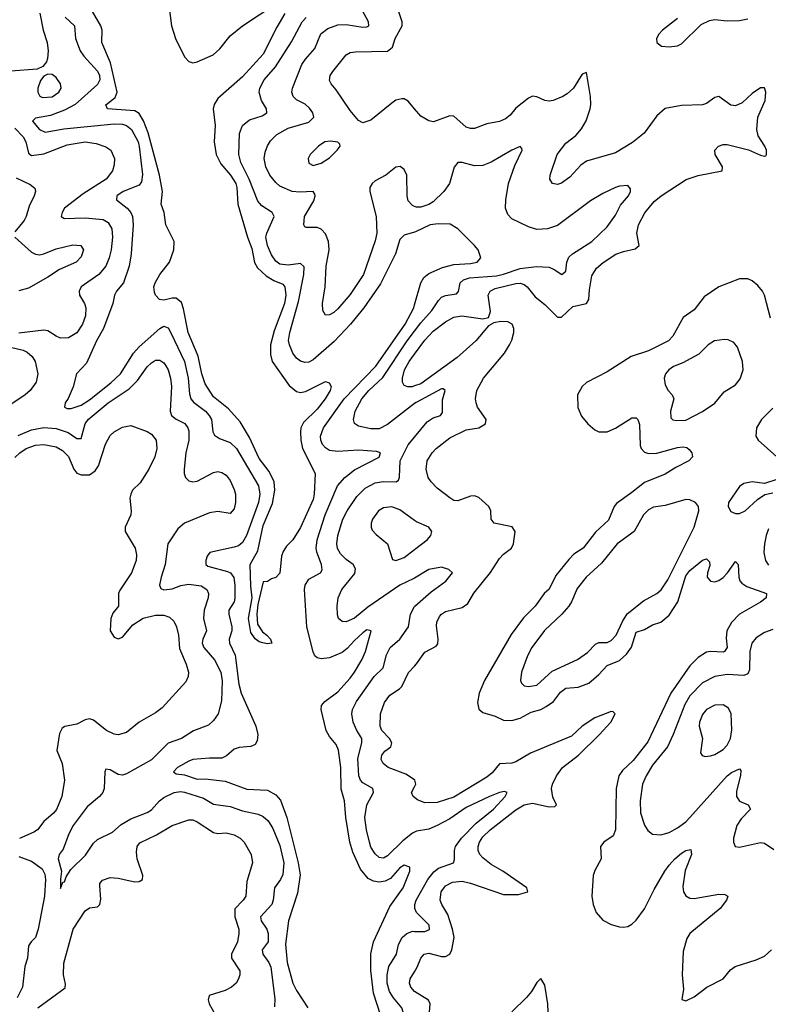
# Model space of a CAD drawing. Header units: inches. Extents: x 1603819 to 1745079, y 385938 to 533966.
# Tile 465 of 561: x 1618094 to 1621708, y 501108 to 505860. Entities that reach past the tile are written whole.
import ezdxf

# ---------------------------------------------------------------- set-up
doc = ezdxf.new("R2010")
doc.units = ezdxf.units.IN
doc.header["$MEASUREMENT"] = 0
doc.layers.add('B6510', color=7, linetype='Continuous')
doc.layers.add('B6520', color=7, linetype='Continuous')

msp = doc.modelspace()

# ---------------------------------------------------------------- linework, layer by layer
at = {"layer": 'B6510', "color": 5}
for points, elevation in [([(1619373.8, 505890), (1619335.5, 505824.5), (1619270, 505694.2), (1619170, 505583.9), (1619050, 505480.3), (1619032.2, 505450), (1619028.5, 505430), (1619037.6, 505350), (1619033.3, 505270), (1619042.7, 505210), (1619064.3, 505164.3), (1619112, 505110), (1619136.7, 505070), (1619141.9, 505050), (1619146.7, 504970), (1619193.3, 504810), (1619215.2, 504755.2), (1619227.7, 504687.7), (1619242.3, 504662.3), (1619283.7, 504623.7), (1619321.1, 504601.1), (1619363.8, 504583.8), (1619374.6, 504570), (1619378.1, 504530), (1619372.1, 504490), (1619322.1, 504357.9), (1619304.2, 504290), (1619304.8, 504244.8), (1619313.4, 504210), (1619394.4, 504094.4), (1619430, 504064.7), (1619450, 504061.1), (1619474.4, 504065.6), (1619570, 504114), (1619587.5, 504107.5), (1619597.3, 504090), (1619592.8, 504070), (1619568.9, 504030), (1619530, 503980.9), (1619464, 503916), (1619451.9, 503890), (1619448.8, 503871.2), (1619450.6, 503830), (1619459.8, 503790), (1619521.1, 503670), (1619515.8, 503570), (1619510, 503543.7), (1619450, 503409.5), (1619412.7, 503350), (1619381.4, 503318.6), (1619366.4, 503293.6), (1619358, 503270), (1619350, 503188), (1619330, 503168), (1619310, 503162), (1619290, 503148.7), (1619270, 503146), (1619242.9, 503037.1), (1619238.3, 502990), (1619242.3, 502942.3), (1619265.8, 502905.8), (1619287.7, 502890), (1619304, 502870), (1619311.3, 502850), (1619290, 502847.6), (1619267.3, 502852.7), (1619250, 502857.6), (1619230, 502872.3), (1619210, 502902.7), (1619199.3, 502970), (1619216.9, 503070), (1619210, 503126), (1619207.3, 503230), (1619244.3, 503295.7), (1619270, 503418.9), (1619314.4, 503525.6), (1619326, 503590), (1619321.9, 503630), (1619298.8, 503678.8), (1619250, 503741.5), (1619202.9, 503842.9), (1619159, 503919), (1619101.6, 503981.6), (1619030, 504039), (1618990, 504101.7), (1618973.4, 504150), (1618955.3, 504235.3), (1618906.7, 504350), (1618884.2, 504464.2), (1618874.2, 504494.2), (1618850, 504515.6), (1618830, 504516.4), (1618790, 504506.5), (1618768.7, 504508.7), (1618749.2, 504530), (1618744.1, 504544.1), (1618742, 504570), (1618747.6, 504590), (1618771.1, 504630), (1618817.1, 504690), (1618838.4, 504750), (1618838.9, 504790), (1618799.7, 504870), (1618790.9, 504930), (1618777.2, 504970), (1618783.6, 505030), (1618768.6, 505110), (1618713.9, 505313.9), (1618692.1, 505372.1), (1618670, 505406.5), (1618650, 505420.7), (1618518.4, 505430), (1618509.8, 505449.8), (1618554.8, 505485.2), (1618564.2, 505510), (1618531.6, 505651.6), (1618490.8, 505750), (1618491.3, 505808.7), (1618486.2, 505830), (1618405.5, 505970)], 320), ([(1618814.3, 505930), (1618827, 505830), (1618846.3, 505770), (1618890, 505681.5), (1618910, 505657.6), (1618930, 505652), (1618950, 505656.2), (1619027.9, 505690), (1619060.6, 505719.4), (1619110, 505781.6), (1619169.8, 505830), (1619330, 505936)], 320), ([(1620000, 504959), (1619990, 504962.7), (1619970, 504986), (1619964.2, 505010), (1619962.3, 505110), (1619950, 505137.1), (1619931.5, 505151.5), (1619910, 505148.4), (1619861.6, 505110), (1619810, 505081.7), (1619796.3, 505070), (1619784.7, 505050), (1619783.9, 505030), (1619814.4, 504910), (1619817.6, 504830), (1619810, 504793), (1619753.7, 504630), (1619690, 504533.2), (1619630, 504465.2), (1619610, 504446.5), (1619590, 504435.3), (1619570, 504433.4), (1619556.7, 504456.7), (1619556.1, 504490), (1619569.4, 504570.6), (1619573.9, 504670), (1619588, 504750), (1619584, 504790), (1619570, 504826.7), (1619550, 504848.9), (1619530, 504856.9), (1619477.5, 504857.5), (1619470, 504860.7), (1619464.9, 504870), (1619468.5, 504910), (1619513.8, 504986.2), (1619520.5, 505010), (1619518.5, 505018.5), (1619510, 505031.3), (1619447, 505027), (1619410.1, 505030.1), (1619350, 505057.1), (1619330, 505073.8), (1619301.9, 505110), (1619283, 505150), (1619274.6, 505190), (1619278.9, 505221.1), (1619289.6, 505250.4), (1619304.6, 505275.4), (1619334.9, 505305.1), (1619390, 505336.7), (1619490, 505365.9), (1619513.7, 505390), (1619509.4, 505410), (1619493.5, 505433.5), (1619471.9, 505451.9), (1619430, 505472.7), (1619413.8, 505490), (1619408.1, 505510), (1619411.1, 505530), (1619456.8, 505643.2), (1619473.5, 505670), (1619518.9, 505721.1), (1619548.2, 505791.8), (1619582.1, 505817.9), (1619630, 505834.8), (1619670, 505836.4), (1619750, 505824), (1619770, 505824.8), (1619778.9, 505830), (1619778.6, 505850), (1619713.4, 505970)], 360), ([(1618191.5, 505891.5), (1618207.6, 505810), (1618226.5, 505750), (1618230.9, 505709.1), (1618228.1, 505671.9), (1618223.3, 505656.7), (1618206.1, 505633.9), (1618178.4, 505621.6), (1618051.3, 505611.3)], 360), ([(1620000, 505430.1), (1619970, 505466), (1619950, 505477.6), (1619938.4, 505478.4), (1619910, 505471.1), (1619890, 505457.8), (1619790, 505375.3), (1619750, 505362), (1619730, 505373), (1619690, 505422.3), (1619622.1, 505522.1), (1619597.4, 505550), (1619590, 505567.3), (1619592.9, 505590), (1619605.3, 505610), (1619670, 505691), (1619690, 505700.9), (1619714.7, 505705.3), (1619870, 505708.5), (1619893.1, 505726.9), (1619906.8, 505770), (1619940.5, 505830), (1619940.5, 505850), (1619922.7, 505902.7)], 380), ([(1618312.7, 505872.7), (1618357.7, 505830), (1618363.1, 505770), (1618386.1, 505710), (1618403.8, 505683.8), (1618470, 505611.5), (1618479.4, 505590), (1618480.1, 505570), (1618470, 505547.1), (1618361.8, 505450), (1618310, 505422.6), (1618242.4, 505397.6), (1618170, 505384), (1618155.1, 505370), (1618190, 505329.8), (1618217.2, 505317.2), (1618307.3, 505332.7), (1618550, 505357), (1618590, 505355), (1618610, 505348.6), (1618632.8, 505330), (1618665, 505270), (1618671.3, 505248.7), (1618687.2, 505112.8), (1618681.8, 505078.2), (1618670, 505060.7), (1618593.7, 505030), (1618562.7, 505010), (1618561, 504990), (1618612.9, 504950), (1618629.9, 504930), (1618638.6, 504910), (1618641.6, 504870), (1618631.9, 504730), (1618621.6, 504670), (1618595, 504590), (1618561.5, 504550), (1618551.2, 504530), (1618543.7, 504490), (1618498.4, 504370), (1618464.7, 504310), (1618417.1, 504202.9), (1618368.6, 504150), (1618352.2, 504087.8), (1618328.2, 504031.8), (1618314, 504010), (1618309.3, 503990), (1618323.3, 503983.3), (1618342.9, 503982.9), (1618390, 503998.8), (1618430, 504024.8), (1618533.3, 504106.7), (1618579.7, 504150), (1618642.6, 504250), (1618670, 504281.2), (1618770, 504369.8), (1618790, 504380.3), (1618797.6, 504377.6), (1618810, 504372), (1618825.8, 504345.8), (1618889.1, 504210), (1618907.9, 504130), (1618913.6, 504053.6), (1618919.6, 504030), (1618933.3, 504013.3), (1618991.1, 503970), (1619008.1, 503950), (1619019.6, 503930), (1619027.1, 503870), (1619034.1, 503854.1), (1619058.4, 503838.4), (1619110, 503819.9), (1619140.5, 503790), (1619247.1, 503610), (1619253.5, 503570), (1619247.3, 503530), (1619189, 503371), (1619170, 503336.3), (1619150, 503321), (1619130, 503313.4), (1619011.8, 503288.2), (1618998.3, 503270), (1618992.1, 503250), (1618993, 503230), (1619002.7, 503222.7), (1619097.2, 503197.2), (1619111.6, 503190), (1619126.9, 503166.9), (1619132.6, 503130), (1619132.6, 503067.4), (1619129.2, 503050), (1619103.7, 503010), (1619104, 502990), (1619118.7, 502930), (1619117.3, 502910), (1619104.4, 502870), (1619106.5, 502850), (1619133.5, 502793.5), (1619152.2, 502652.2), (1619163.1, 502610), (1619233.8, 502450), (1619243.2, 502410), (1619240.9, 502379.1), (1619230, 502361.2), (1619210, 502351.8), (1619153, 502347), (1619130, 502338.9), (1619092.4, 502307.6), (1619070, 502295), (1619010, 502295.5), (1618930, 502289.1), (1618910, 502281.8), (1618855.1, 502250), (1618836.9, 502230), (1618850, 502220.4), (1618890, 502215.1), (1618950, 502195), (1618990, 502196.5), (1619085.4, 502185.4), (1619190, 502146.8), (1619290, 502140.7), (1619330, 502119.5), (1619352.6, 502092.6), (1619384.2, 502010), (1619438.7, 501790), (1619447.2, 501732.8), (1619435.1, 501644.9), (1619391.7, 501510), (1619377.8, 501397.8), (1619384.9, 501310), (1619412.2, 501210), (1619430, 501173.6), (1619484.5, 501090)], 340), ([(1620000, 504834.3), (1619950, 504819.7), (1619930, 504798.4), (1619908.3, 504730), (1619835.6, 504584.4), (1619754.7, 504470), (1619691.2, 504390), (1619612.5, 504307.5), (1619510, 504218.5), (1619490, 504207.5), (1619470, 504204.6), (1619450, 504211.1), (1619430, 504227.1), (1619412, 504250), (1619395.9, 504290), (1619392.2, 504312.2), (1619398.3, 504350), (1619439.7, 504500.2), (1619465.9, 504630), (1619466.8, 504666.8), (1619450, 504683.5), (1619390, 504675.3), (1619350, 504680.1), (1619330, 504695), (1619310, 504725.8), (1619290.1, 504770), (1619282.5, 504810), (1619286.4, 504830), (1619322.2, 504910), (1619312, 504930), (1619262.2, 504962.2), (1619243.4, 504983.4), (1619201.2, 505090), (1619161, 505170), (1619151.4, 505210), (1619154.8, 505310), (1619169.3, 505350), (1619203.3, 505376.7), (1619263.8, 505396.2), (1619287.8, 505410), (1619285, 505430), (1619260.8, 505470), (1619250.8, 505510), (1619254, 505530), (1619274.5, 505570), (1619328.2, 505631.8), (1619406.9, 505753.1), (1619458.3, 505850), (1619476.6, 505870)], 340), ([(1618070, 505336.4), (1618110, 505294.7), (1618122.9, 505270), (1618135.9, 505215.9), (1618150, 505204.3), (1618210, 505213.1), (1618323.4, 505256.6), (1618410, 505270.3), (1618462.4, 505262.4), (1618510, 505247), (1618533.5, 505230), (1618551.2, 505190), (1618550, 505158.8), (1618541.2, 505130), (1618510.6, 505090), (1618399.9, 505020.1), (1618309.9, 504950.1), (1618298, 504930), (1618294.7, 504910), (1618310, 504899.8), (1618410, 504903.1), (1618496.2, 504896.2), (1618521.5, 504881.5), (1618538.7, 504850), (1618542, 504810), (1618534.9, 504750), (1618525.5, 504710), (1618509.4, 504670.6), (1618475.9, 504630), (1618390.6, 504570), (1618380.8, 504550), (1618382.7, 504530), (1618406.8, 504490), (1618413.2, 504470), (1618411.3, 504430), (1618397.3, 504390), (1618370, 504349.1), (1618330, 504324.7), (1618290, 504323.6), (1618270, 504331.7), (1618230, 504358.9), (1618210, 504362), (1618090, 504347.3)], 360), ([(1618076.6, 505096.6), (1618144.4, 505064.4), (1618167.6, 505047.6), (1618169.6, 505030), (1618164, 505010), (1618139.6, 504960.4), (1618125, 504910), (1618115.5, 504890), (1618070, 504836.5)], 380), ([(1618070.7, 504810), (1618150, 504737.7), (1618170, 504728.3), (1618190, 504725.7), (1618210, 504729.7), (1618270, 504754.5), (1618350, 504773.8), (1618389.7, 504769.7), (1618402, 504750), (1618390, 504714.9), (1618365.6, 504690), (1618285.6, 504654.4), (1618230, 504617), (1618135.8, 504564.2), (1618090, 504551.1)], 380), ([(1619870, 500953.1), (1619801.8, 501161.8), (1619788.7, 501271.3), (1619789, 501351), (1619802.8, 501410), (1619880.5, 501579.5), (1619945.4, 501670), (1619977, 501750), (1619977.1, 501770), (1619950, 501779), (1619930, 501767), (1619884.3, 501715.7), (1619858.4, 501701.6), (1619830, 501697.1), (1619801.7, 501701.7), (1619775.6, 501715.6), (1619739.5, 501759.5), (1619701.7, 501841.7), (1619687.5, 501890), (1619668.1, 502010), (1619661.7, 502090), (1619646.7, 502146.7), (1619645.1, 502250), (1619633.7, 502333.7), (1619621.6, 502361.6), (1619590, 502400.2), (1619574.2, 502430), (1619548.6, 502530), (1619551.6, 502550), (1619566.3, 502570), (1619630, 502616.2), (1619690, 502682.3), (1619710, 502711.4), (1619746, 502770), (1619763.9, 502810), (1619790.2, 502910.2), (1619770, 502914.5), (1619750, 502900.2), (1619710, 502864.1), (1619675.7, 502824.3), (1619650, 502805.1), (1619590, 502779.3), (1619550, 502775.1), (1619530, 502779.7), (1619518.2, 502790), (1619510, 502808.2), (1619480.1, 502930), (1619469.1, 503110), (1619472.7, 503130), (1619490, 503159.8), (1619546.7, 503190), (1619554.8, 503205.2), (1619551.3, 503230), (1619527.7, 503290), (1619525.1, 503310), (1619529.6, 503349.6), (1619568.6, 503470), (1619628.5, 503610), (1619663.1, 503650), (1619710, 503686.6), (1619830, 503748.7), (1619836.4, 503770), (1619815.9, 503775.9), (1619730, 503782.3), (1619630, 503776.4), (1619590, 503781), (1619570, 503792.8), (1619555.9, 503810), (1619547.3, 503830), (1619545.8, 503850), (1619560.6, 503890), (1619661.1, 504030), (1619812.6, 504187.4), (1619955, 504390), (1619996.4, 504470), (1620000, 504483)], 340), ([(1620000, 504006.8), (1619870, 503906.8), (1619830, 503885.9), (1619790, 503885.4), (1619730, 503898.2), (1619711, 503911), (1619705.4, 503930), (1619713.8, 503970), (1619746.4, 504030), (1619780.1, 504070), (1619847.6, 504132.4), (1619965.4, 504310), (1620000, 504356.6)], 360), ([(1618050, 504278.9), (1618110, 504265), (1618130, 504255.3), (1618153.7, 504233.7), (1618168.2, 504210), (1618181.6, 504150), (1618173.8, 504110), (1618144.5, 504070), (1618120.4, 504050), (1618002.6, 503970)], 360), ([(1620000, 504092.6), (1619988.7, 504088.7), (1619967.9, 504087.9), (1619950, 504094), (1619941.6, 504110), (1619941.5, 504130), (1619952.4, 504170), (1619974, 504210), (1620000, 504245.4)], 380), ([(1618086.7, 503853.3), (1618150, 503879.8), (1618210, 503891.2), (1618270, 503887.1), (1618328.3, 503868.3), (1618370, 503838.7), (1618390, 503838.3), (1618410, 503909.8), (1618425.1, 503930), (1618521.2, 504010), (1618622.2, 504077.8), (1618661.8, 504118.2), (1618710, 504184.1), (1618730, 504204.1), (1618750, 504216.2), (1618770, 504217.4), (1618790, 504204.2), (1618799.5, 504190), (1618810.5, 504170), (1618821.5, 504130), (1618827.1, 504090), (1618819.8, 503970), (1618827.1, 503950), (1618850, 503931.6), (1618890.9, 503910.9), (1618906.2, 503890), (1618910, 503876), (1618909.9, 503830), (1618896.5, 503770), (1618888, 503690), (1618887.8, 503670), (1618893.7, 503650), (1618910, 503633.7), (1618930, 503628.7), (1618950, 503632.9), (1619030, 503674.6), (1619050, 503678.8), (1619070, 503675.1), (1619090, 503661), (1619110, 503635.4), (1619130, 503591.8), (1619135, 503570), (1619136.1, 503530), (1619130, 503498.8), (1619110, 503477.1), (1619050, 503485.7), (1619010, 503480.2), (1618890, 503430.3), (1618857.3, 503402.7), (1618809.8, 503330), (1618796.3, 503230), (1618776.5, 503170), (1618768.7, 503130), (1618774.7, 503114.8), (1618790, 503108), (1618830, 503113.5), (1618871.3, 503128.7), (1618910, 503134.8), (1618970, 503128.1), (1618998.1, 503110), (1619005.7, 503090), (1619004.1, 503070), (1618985.1, 503010), (1618980.9, 502970), (1618995.9, 502910), (1618978.3, 502870), (1618974.5, 502850), (1618983.2, 502830), (1619034.4, 502770), (1619065.2, 502710), (1619070.8, 502669.2), (1619067.8, 502572.2), (1619051.7, 502510), (1619030, 502477), (1619005.6, 502454.4), (1618932.2, 502427.8), (1618875.6, 502390), (1618810, 502367.8), (1618730, 502287.7), (1618610, 502220.6), (1618590, 502214), (1618570, 502216.9), (1618530, 502238.7), (1618510, 502242.8), (1618504.7, 502230), (1618501.9, 502150), (1618495.8, 502130), (1618479.6, 502110), (1618419, 502061), (1618351.3, 501970), (1618330.6, 501930), (1618304.3, 501855.7), (1618284.7, 501830), (1618279.4, 501810), (1618296.1, 501750), (1618290, 501712), (1618290, 501666), (1618302.8, 501697.2), (1618310, 501699), (1618317.8, 501722.2), (1618341.4, 501758.6), (1618412.1, 501827.9), (1618450, 501884.7), (1618470, 501903.6), (1618541.7, 501938.3), (1618584.4, 501975.6), (1618630, 502003.2), (1618710, 502033.3), (1618730, 502046.8), (1618768.6, 502090), (1618790, 502106.6), (1618839.5, 502130), (1618870, 502134.1), (1618890, 502131.1), (1618982, 502102), (1619030, 502073.3), (1619110, 502062.5), (1619170, 502040.8), (1619245.9, 502025.9), (1619270, 502014.5), (1619293.4, 501993.4), (1619316.5, 501956.5), (1619350, 501874.8), (1619369.9, 501790), (1619365, 501735), (1619352.7, 501710), (1619323.4, 501670), (1619317.8, 501610), (1619311, 501590), (1619255.7, 501530), (1619260.2, 501510), (1619286.8, 501470), (1619294.2, 501450), (1619292.7, 501410), (1619264.4, 501370), (1619267.4, 501350), (1619297.4, 501310), (1619306.9, 501286.9), (1619325.7, 501134.3), (1619323.8, 501096.2)], 360), ([(1618070, 503746.8), (1618094.4, 503770), (1618124.7, 503790), (1618170, 503806), (1618210, 503810.4), (1618270, 503797.9), (1618300.7, 503780.7), (1618330, 503751.6), (1618354.6, 503690), (1618370, 503671.7), (1618390, 503662.7), (1618430, 503662.6), (1618458.2, 503681.8), (1618473.9, 503706.1), (1618508.2, 503811.8), (1618530, 503852.8), (1618550, 503870.9), (1618590, 503893.7), (1618630, 503901), (1618710, 503872.5), (1618730, 503859.8), (1618752.7, 503830), (1618755.3, 503790), (1618746.6, 503750), (1618717.6, 503690), (1618674.7, 503625.3), (1618638.9, 503590), (1618629.7, 503570), (1618626.2, 503550), (1618632, 503490), (1618629.7, 503470), (1618602.6, 503410), (1618602.6, 503390), (1618650.7, 503310), (1618657.8, 503277.8), (1618656.2, 503250), (1618633.3, 503190), (1618576.3, 503103.7), (1618571.5, 503090), (1618570.7, 503030), (1618544.2, 502995.8), (1618533.5, 502970), (1618530.8, 502910), (1618550, 502879.1), (1618570, 502872.3), (1618590, 502879.2), (1618640.7, 502939.3), (1618690, 502970.9), (1618750, 502986.4), (1618790, 502985.4), (1618816.5, 502976.5), (1618837.7, 502957.7), (1618851.4, 502930), (1618861.3, 502890), (1618864.7, 502824.7), (1618897.3, 502750), (1618908.8, 502710), (1618907.6, 502690), (1618895.4, 502664.6), (1618781.9, 502538.1), (1618750, 502514.2), (1618671.1, 502468.9), (1618610, 502420.2), (1618570, 502408), (1618550, 502411.4), (1618512.2, 502430), (1618450, 502478.3), (1618430, 502485.2), (1618410, 502480.8), (1618370, 502459), (1618311.7, 502448.3), (1618299.3, 502440.7), (1618285.7, 502414.3), (1618272.9, 502332.9), (1618299, 502270), (1618309.8, 502190), (1618296.5, 502110), (1618271.8, 502048.2), (1618257.2, 502030), (1618210.9, 501990), (1618179.1, 501950), (1618162.2, 501937.8), (1618092.8, 501907.2)], 380), ([(1620000, 503164.3), (1619997.3, 503162.7), (1619929.9, 503130.1), (1619775.3, 503024.7), (1619710, 502971.5), (1619670, 502953.8), (1619650, 502955.2), (1619633.1, 502970), (1619627.8, 502987.8), (1619626.5, 503030), (1619632, 503070), (1619649.2, 503110), (1619712.6, 503187.4), (1619715.9, 503210), (1619703.2, 503230), (1619670, 503254), (1619642, 503282), (1619628.4, 503308.4), (1619625.2, 503330), (1619630.1, 503370), (1619654.4, 503450), (1619674.6, 503490), (1619720.9, 503559.1), (1619761.8, 503598.2), (1619810, 503624.2), (1619848.7, 503631.3), (1619910.9, 503629.1), (1619922.7, 503637.3), (1619927.7, 503652.3), (1619931, 503730), (1619970, 503807.7), (1620000, 503844.3)], 360), ([(1620000, 503443.1), (1619930, 503494.5), (1619890, 503509.1), (1619850, 503504.6), (1619826.7, 503490), (1619797.2, 503450), (1619790.2, 503430), (1619790.3, 503410), (1619796, 503396), (1619814.5, 503374.5), (1619869, 503330), (1619894.4, 503254.4), (1619910.4, 503250.4), (1619950, 503264.7), (1620000, 503302.9)], 380), ([(1620000, 501938.7), (1619990, 501934.1), (1619943.2, 501896.8), (1619870, 501825), (1619850, 501813.1), (1619830, 501816.3), (1619810, 501833.2), (1619790, 501866.5), (1619782.2, 501890), (1619768.2, 501950), (1619760.8, 502010), (1619769.1, 502070), (1619802.1, 502130), (1619800.8, 502140.8), (1619798.6, 502150), (1619750, 502177.4), (1619738.7, 502190), (1619730.7, 502210), (1619726.3, 502293.7), (1619746.1, 502370), (1619745.5, 502390), (1619721.3, 502430), (1619704, 502470), (1619697.1, 502510), (1619700.2, 502530), (1619719.4, 502570), (1619805.1, 502690), (1619848.3, 502731.7), (1619864.8, 502795.2), (1619882, 502830), (1619929.6, 502870.4), (1619971, 502930), (1619980.1, 502990), (1620000, 503027.6)], 360), ([(1620000, 502191), (1619958.2, 502218.2), (1619872.2, 502250), (1619848.1, 502270), (1619839.3, 502290), (1619841.8, 502310), (1619856.9, 502330), (1619885.4, 502350), (1619891, 502370), (1619880.1, 502390), (1619842.6, 502430), (1619835, 502450), (1619835.6, 502510), (1619855.1, 502564.9), (1619881, 502599), (1619928.4, 502630), (1619938.4, 502641.6), (1619971, 502709), (1620000, 502740.1)], 380), ([(1620000, 502105.9), (1619994.4, 502110), (1619985.5, 502130), (1620000, 502157.6)], 380), ([(1618180.7, 501090), (1618313.5, 501186.5), (1618315.4, 501204.6), (1618304.6, 501250), (1618306.6, 501306.6), (1618352.5, 501470), (1618410, 501558.5), (1618430, 501573.3), (1618470, 501578.9), (1618481.1, 501590), (1618485.2, 501614.8), (1618479.9, 501680.1), (1618481.1, 501690), (1618492.9, 501707.1), (1618530, 501719.1), (1618570, 501716.1), (1618650, 501698.9), (1618670, 501700.9), (1618686.4, 501710), (1618688.1, 501730), (1618661.7, 501810), (1618657.4, 501842.6), (1618661, 501870), (1618673.1, 501886.9), (1618754.4, 501925.6), (1618830, 501970.6), (1618910, 501998.3), (1618930, 501997.7), (1618950, 501989.2), (1619030, 501937.1), (1619050, 501932.7), (1619090, 501935.3), (1619130, 501925), (1619157.8, 501910), (1619178, 501890), (1619210.8, 501830), (1619217.8, 501790), (1619190, 501700.7), (1619185.5, 501630), (1619173.4, 501610), (1619132.3, 501567.7), (1619132.8, 501530), (1619151.1, 501470), (1619152.4, 501450), (1619145, 501410), (1619116.8, 501350), (1619117, 501330), (1619156.8, 501270), (1619156.8, 501250), (1619151, 501230), (1619138.3, 501210), (1619116.9, 501190), (1619085.3, 501174.7), (1619008.4, 501150), (1619003.2, 501130), (1619009.1, 501110), (1619037.9, 501057.9)], 380), ([(1618090, 501820.7), (1618150, 501798.5), (1618201.9, 501761.9), (1618215.2, 501735.2), (1618217.8, 501710), (1618213.8, 501630), (1618182.3, 501470), (1618170, 501430.2), (1618148.5, 501410), (1618135.8, 501390), (1618131.6, 501330), (1618119.3, 501290), (1618106.6, 501190), (1618081.7, 501138.3)], 380), ([(1620000, 500882.8), (1619970, 500909.4), (1619950, 500942.7), (1619938.2, 501010), (1619944.7, 501070), (1619939, 501090), (1619898.6, 501138.6), (1619879.1, 501170), (1619868.4, 501210), (1619868, 501250), (1619875.7, 501290), (1619913.5, 501350), (1619923.3, 501396.7), (1619940.2, 501430), (1619962.7, 501450), (1619990, 501459.9), (1620000, 501459.8)], 360), ([(1620000, 501170.2), (1619982.2, 501190), (1619975.8, 501210), (1619978.5, 501230), (1620000, 501264.6)], 380)]:
    msp.add_lwpolyline(points, dxfattribs=dict(at, elevation=elevation))
for points, elevation in [([(1618230, 505597.6), (1618210, 505587), (1618193.9, 505566.1), (1618180.9, 505530), (1618180.9, 505510), (1618190.2, 505490.2), (1618204.4, 505484.4), (1618250, 505487.5), (1618283.4, 505510), (1618293.8, 505530), (1618290.5, 505550), (1618270, 505581.7), (1618250, 505595.8)], 360), ([(1619593.7, 505273.7), (1619567.7, 505270), (1619535.8, 505250), (1619495.8, 505210), (1619486, 505190), (1619490, 505168.2), (1619510, 505156.4), (1619550, 505168), (1619590, 505192.7), (1619626.6, 505230), (1619641.2, 505250), (1619639.3, 505259.3), (1619629.3, 505269.3)], 380)]:
    msp.add_lwpolyline(points, close=True, dxfattribs=dict(at, elevation=elevation))
at = {"layer": 'B6520', "color": 5}
for points, elevation in [([(1621270, 505866.3), (1621198, 505810), (1621179.3, 505790), (1621168.5, 505770), (1621170.7, 505750), (1621192.3, 505732.3), (1621230, 505729.1), (1621270, 505733.6), (1621290, 505742.8), (1621383.6, 505836.4), (1621423.8, 505856.2), (1621450, 505860.2), (1621510, 505854.7), (1621570, 505856.8), (1621610, 505864.2)], 420), ([(1620000, 504245.4), (1620050, 504313.4), (1620090, 504356.6), (1620150, 504402.1), (1620190, 504423.8), (1620228.7, 504431.4), (1620330, 504416.9), (1620356.7, 504423.3), (1620367.8, 504452.2), (1620355.5, 504530), (1620365.3, 504550), (1620390, 504562.1), (1620490, 504586.8), (1620510, 504588.2), (1620530, 504582.4), (1620544.7, 504570), (1620582, 504522), (1620630, 504486), (1620690, 504424.6), (1620710, 504424.1), (1620765.1, 504474.9), (1620830.5, 504489.5), (1620841.2, 504510), (1620844.3, 504555.7), (1620856.9, 504623.1), (1620879.1, 504660.9), (1620911.6, 504688.4), (1620972.3, 504727.7), (1621010, 504741.9), (1621066.2, 504753.8), (1621084.3, 504770), (1621073.6, 504830), (1621081.7, 504870), (1621111.7, 504928.3), (1621157.2, 504982.8), (1621190.5, 505009.5), (1621311.6, 505088.4), (1621370, 505107.5), (1621484.9, 505130), (1621487.2, 505150), (1621451.8, 505210), (1621450.4, 505230), (1621468.7, 505250), (1621490, 505257.8), (1621510, 505257), (1621612.1, 505232.1), (1621670, 505206), (1621690, 505200.5), (1621696.5, 505203.5), (1621700.4, 505210), (1621699.1, 505230), (1621691.8, 505250), (1621660.1, 505300.1), (1621653.2, 505330), (1621658.2, 505390), (1621693.4, 505470), (1621696.4, 505510), (1621690.4, 505530.4), (1621670, 505530.3), (1621630, 505503.1), (1621582.1, 505457.9), (1621550, 505444.4), (1621527.7, 505447.7), (1621470, 505488.9), (1621450, 505484), (1621410, 505456.2), (1621390, 505449.3), (1621290, 505446.1), (1621210, 505430.9), (1621170, 505395.2), (1621108.2, 505311.8), (1621053.4, 505266.6), (1620970, 505217.7), (1620830, 505177.2), (1620802.7, 505157.3), (1620750, 505099.5), (1620710, 505070.4), (1620690, 505064.9), (1620666.8, 505070), (1620653.4, 505090), (1620654.9, 505110), (1620689.2, 505210), (1620730, 505264.8), (1620778.7, 505301.3), (1620807.1, 505332.9), (1620828.3, 505371.7), (1620848.1, 505430), (1620851.6, 505450), (1620849.3, 505489.3), (1620830, 505604.7), (1620810, 505597.1), (1620768.1, 505530), (1620737.4, 505502.6), (1620715.8, 505490), (1620670, 505470.2), (1620650, 505466.7), (1620629.4, 505469.4), (1620590, 505487.4), (1620570, 505491.5), (1620550, 505481.7), (1620490, 505432.6), (1620461.4, 505398.6), (1620439.1, 505380.9), (1620410, 505369.2), (1620350, 505357.6), (1620290, 505334.9), (1620270, 505334.7), (1620250, 505341.3), (1620190, 505394), (1620170, 505395.8), (1620092.2, 505367.8), (1620070, 505371.4), (1620030, 505394.3), (1620000, 505430.1)], 380), ([(1620000, 504356.6), (1620030, 504397.1), (1620083.2, 504456.8), (1620115.3, 504504.7), (1620130, 504520.3), (1620150, 504529.2), (1620203.4, 504536.6), (1620212.5, 504547.5), (1620220.9, 504590), (1620235.9, 504604.1), (1620265.2, 504614.8), (1620396.3, 504623.7), (1620430, 504631.2), (1620510, 504659.7), (1620588.9, 504668.9), (1620650, 504665.8), (1620674.8, 504654.8), (1620710.7, 504630), (1620730, 504646.6), (1620735, 504690), (1620745.6, 504714.4), (1620762.2, 504730), (1620856.6, 504790), (1620930, 504860.5), (1620970, 504916.3), (1620995.1, 504964.9), (1621033.4, 505010), (1621043.2, 505030), (1621043.8, 505043.8), (1621030, 505060.5), (1620990, 505057), (1620970, 505050.2), (1620910, 505021.2), (1620850, 504985.2), (1620690, 504866.2), (1620642.7, 504850), (1620590, 504847.6), (1620550, 504860.6), (1620470, 504898.3), (1620450, 504920.4), (1620440.2, 504950), (1620441.5, 504990), (1620453.2, 505070), (1620484.1, 505155.9), (1620519.5, 505230), (1620518.7, 505238.7), (1620510, 505247.3), (1620470, 505230.2), (1620370, 505172.8), (1620330, 505156.3), (1620290, 505154.3), (1620230, 505171.1), (1620210, 505170.2), (1620192, 505148), (1620168.9, 505070), (1620142.2, 505030), (1620090, 504980.2), (1620070, 504967.4), (1620030, 504955.2), (1620010, 504955.2), (1620000, 504959)], 360), ([(1620000, 504483), (1620030, 504589.7), (1620044.8, 504615.2), (1620070, 504634.7), (1620135.5, 504664.5), (1620190, 504678.8), (1620270, 504683.6), (1620302.8, 504690), (1620320.7, 504710), (1620306.8, 504750), (1620290, 504770.8), (1620210, 504850.7), (1620172.7, 504872.7), (1620115.1, 504875.1), (1620075.1, 504870), (1620004.4, 504835.6), (1620000, 504834.3)], 340), ([(1621718.9, 504418.9), (1621690.5, 504530), (1621680.6, 504550), (1621657.7, 504577.7), (1621630, 504600.3), (1621610, 504608.9), (1621570, 504609.8), (1621470, 504571.3), (1621398.3, 504521.7), (1621350, 504459.8), (1621297.3, 504422.7), (1621247.9, 504332.1), (1621225.8, 504310), (1621130, 504262.1), (1621046.1, 504233.9), (1620930, 504160.8), (1620831.2, 504108.8), (1620810, 504089.5), (1620787.4, 504050), (1620788.9, 503988.9), (1620806.4, 503946.4), (1620837.1, 503910), (1620870, 503880.4), (1620890.2, 503870.2), (1620930, 503871.3), (1620970, 503888.4), (1621050, 503937.6), (1621070, 503938.9), (1621078.9, 503930), (1621086.8, 503906.8), (1621090, 503804), (1621094, 503790), (1621110, 503773.2), (1621130, 503766.8), (1621170, 503767.4), (1621270, 503795.6), (1621297.6, 503797.6), (1621314.4, 503794.4), (1621326.2, 503786.2), (1621339.5, 503770), (1621342.4, 503750), (1621324.4, 503730), (1621261.1, 503698.9), (1621210, 503666.3), (1621110, 503626.5), (1621050, 503577.2), (1620975.4, 503524.6), (1620964.1, 503510), (1620936.1, 503443.9), (1620873.6, 503386.4), (1620813.8, 503310), (1620770, 503280.2), (1620744.9, 503255.1), (1620682.5, 503177.5), (1620650, 503110.8), (1620626.8, 503090), (1620582, 503030), (1620526.4, 502973.6), (1620467.6, 502892.4), (1620338.3, 502670), (1620312.3, 502610), (1620303.6, 502563.6), (1620311.4, 502531.4), (1620330, 502516.5), (1620390, 502498.5), (1620430, 502478.4), (1620470, 502477.2), (1620510, 502488.4), (1620562.8, 502517.2), (1620610, 502531.2), (1620635.2, 502544.8), (1620670.6, 502569.4), (1620705.2, 502614.8), (1620730, 502633), (1620790, 502638.2), (1620842.3, 502657.7), (1620890, 502699.4), (1620930, 502743.5), (1620990, 502767.5), (1621023.1, 502796.9), (1621048.4, 502831.6), (1621070, 502904.5), (1621110, 502916.2), (1621150, 502938.8), (1621190, 502952.7), (1621230, 502985.1), (1621271.3, 503050), (1621310, 503175.7), (1621330, 503202.2), (1621390, 503251), (1621410, 503257.2), (1621423.9, 503243.9), (1621425.8, 503225.8), (1621414.4, 503190), (1621413.1, 503170), (1621429.4, 503149.4), (1621450, 503147.2), (1621470, 503153.8), (1621490, 503167.9), (1621511.4, 503190), (1621550, 503245.3), (1621563.1, 503230), (1621566.4, 503170), (1621571.3, 503151.3), (1621580.7, 503140.7), (1621604.8, 503124.8), (1621699.5, 503090), (1621697.8, 503070), (1621670.9, 503049.1), (1621569.7, 502990.3), (1621530.2, 502950), (1621507.9, 502910), (1621505.3, 502874.7), (1621510.1, 502830), (1621496.9, 502810), (1621490, 502806.8), (1621430, 502811.1), (1621410, 502807.6), (1621370, 502781.7), (1621330, 502740.9), (1621238.5, 502610), (1621126.1, 502373.9), (1621056.3, 502283.7), (1621004.6, 502235.4), (1620987.2, 502210), (1620973.9, 502150), (1620970.6, 501949.4), (1620958.8, 501921.2), (1620913.7, 501890), (1620898, 501870), (1620901.3, 501810), (1620870, 501753), (1620863, 501730), (1620856.5, 501630), (1620863.2, 501590), (1620877.2, 501550), (1620910, 501513.4), (1620950, 501492.8), (1620990, 501481.8), (1621010, 501479.6), (1621030, 501484), (1621050, 501494.7), (1621070, 501513.2), (1621110, 501568.4), (1621157.7, 501662.3), (1621209.2, 501750.8), (1621230, 501778.5), (1621257.8, 501810), (1621290, 501836.6), (1621310, 501850.2), (1621334.4, 501854.4), (1621337.1, 501830), (1621306.7, 501753.3), (1621296.5, 501676.5), (1621299.2, 501650), (1621310, 501632), (1621330, 501620.7), (1621350, 501619), (1621470, 501639.7), (1621498.2, 501638.2), (1621512.4, 501630), (1621507, 501610), (1621476.2, 501570), (1621330.3, 501450), (1621315.1, 501424.9), (1621298, 501362), (1621293.2, 501250), (1621298.7, 501181.3), (1621291.3, 501131.3), (1621310, 501124.9), (1621350, 501144.4), (1621411.3, 501190), (1621489.7, 501230), (1621526.3, 501273.7), (1621548.3, 501290), (1621650, 501323), (1621690, 501340.5), (1621723.7, 501370)], 420), ([(1620000, 502740.1), (1620010, 502750.8), (1620050, 502807.8), (1620104.2, 502835.8), (1620113.1, 502846.9), (1620115.1, 502870), (1620105.7, 502934.3), (1620108, 502952), (1620120.9, 502979.1), (1620130, 502990.8), (1620150, 503003.4), (1620230, 503023), (1620257.2, 503042.8), (1620287.3, 503092.7), (1620367.8, 503192.2), (1620410, 503259.3), (1620430, 503280.8), (1620468.5, 503310), (1620477.4, 503330), (1620485.7, 503390), (1620472, 503412), (1620384.9, 503430), (1620370.3, 503450), (1620368.8, 503490), (1620358.7, 503510), (1620310, 503553.4), (1620290, 503561.3), (1620270, 503560.8), (1620210, 503537), (1620190, 503539.5), (1620170, 503551.8), (1620110, 503598.5), (1620080.2, 503630), (1620066, 503650), (1620056, 503690), (1620061.8, 503730), (1620085.8, 503770), (1620104, 503790), (1620170, 503841.4), (1620250, 503880.9), (1620310, 503890.4), (1620343.5, 503910), (1620346.3, 503930), (1620303.8, 503990), (1620297.4, 504010), (1620295, 504030), (1620300.9, 504070), (1620333.2, 504130), (1620434.1, 504250), (1620458.1, 504290), (1620470, 504314), (1620478.9, 504350), (1620479.7, 504370), (1620471.1, 504391.1), (1620450, 504401.5), (1620417, 504403), (1620383, 504397), (1620357.7, 504382.3), (1620295.8, 504310), (1620205.5, 504230), (1620030, 504103.1), (1620000, 504092.6)], 380), ([(1620000, 503844.3), (1620061.1, 503918.9), (1620090, 503937.7), (1620125.7, 503950), (1620135.7, 503964.3), (1620134.7, 504025.3), (1620148.4, 504070), (1620138.2, 504078.2), (1620130, 504078.4), (1620007.5, 504012.5), (1620000, 504006.8)], 360), ([(1621730, 503985.5), (1621675, 503930), (1621651.3, 503890), (1621647.9, 503850), (1621658.7, 503830), (1621750, 503750.2)], 440), ([(1621750, 503640.4), (1621690, 503621.6), (1621630, 503629.7), (1621590, 503621.1), (1621570, 503607.3), (1621515.5, 503530), (1621514.9, 503510), (1621526.7, 503486.7), (1621550, 503475.8), (1621570, 503476.5), (1621596.9, 503490), (1621656.2, 503543.8), (1621691, 503569), (1621730, 503575.8)], 440), ([(1620000, 503302.9), (1620061.7, 503350), (1620079.1, 503370), (1620083, 503390), (1620069.6, 503410), (1620010, 503435.8), (1620000, 503443.1)], 380), ([(1621710, 503402.3), (1621697.4, 503370), (1621689.5, 503329.5), (1621687.6, 503287.6), (1621695.6, 503250), (1621710, 503226.7)], 440), ([(1620000, 503027.6), (1620001.3, 503030), (1620080.8, 503099.2), (1620152.1, 503150), (1620183.8, 503190), (1620166.3, 503206.3), (1620130, 503218), (1620070, 503207.1), (1620000, 503164.3)], 360), ([(1621730, 502916.2), (1621690, 502902), (1621650, 502877.2), (1621629.4, 502850), (1621619.5, 502810), (1621617.7, 502722.3), (1621610, 502702.7), (1621590, 502694.3), (1621510, 502699.1), (1621450, 502689.3), (1621390, 502658.5), (1621330, 502597), (1621305.4, 502554.6), (1621249.7, 502410.3), (1621221.6, 502350), (1621150, 502261.5), (1621118.4, 502210), (1621101.2, 502170), (1621089, 502090), (1621091.4, 502031.4), (1621110, 501973), (1621126.7, 501946.7), (1621150, 501928.9), (1621190, 501924.9), (1621230, 501937.5), (1621270, 501959), (1621310, 501988.7), (1621330, 502009.4), (1621510, 502210.1), (1621530, 502225.8), (1621570, 502244), (1621575.4, 502235.4), (1621574.3, 502214.3), (1621554.4, 502134.4), (1621554.9, 502110), (1621568.6, 502088.6), (1621610.7, 502070), (1621622, 502050), (1621577.6, 502002.4), (1621556.1, 501970), (1621539.6, 501910), (1621540.3, 501890), (1621547.7, 501870), (1621570, 501866.5), (1621670, 501888.2), (1621690, 501885.8), (1621735.4, 501855.4)], 440), ([(1620000, 501264.6), (1620013.6, 501286.4), (1620030, 501331.1), (1620046.5, 501350), (1620070, 501354), (1620130, 501339.2), (1620150, 501338.3), (1620170, 501349.2), (1620181, 501370), (1620191.2, 501430), (1620184.1, 501470), (1620161.4, 501541.4), (1620131.5, 501590), (1620124.5, 501610), (1620129, 501650), (1620150, 501678.7), (1620183.4, 501696.6), (1620230, 501702), (1620270, 501693.1), (1620430, 501637.8), (1620501.7, 501638.3), (1620548, 501650), (1620543.1, 501670), (1620426.7, 501750), (1620370, 501781.9), (1620330, 501814.7), (1620315.4, 501830), (1620306.9, 501850), (1620306.7, 501870), (1620313.8, 501890), (1620330, 501915.2), (1620365.9, 501950), (1620490, 502045.8), (1620530, 502069.9), (1620570, 502079), (1620650, 502060.9), (1620678.1, 502061.9), (1620685.5, 502070), (1620668.1, 502108.1), (1620661.6, 502150), (1620666.1, 502170), (1620685, 502210), (1620714.5, 502250), (1620792, 502310), (1620891.4, 502408.6), (1620948.6, 502470), (1620968.8, 502510), (1620959.4, 502519.4), (1620950, 502521.1), (1620870, 502490.5), (1620810, 502450.1), (1620758.5, 502401.5), (1620560.9, 502319.1), (1620490, 502277.7), (1620470, 502271.6), (1620410, 502268.4), (1620375.2, 502224.8), (1620350, 502203.8), (1620190, 502108.2), (1620110, 502081.5), (1620050, 502080.2), (1620015, 502095), (1620000, 502105.9)], 380), ([(1620000, 502157.6), (1620006.5, 502170), (1620001.5, 502190), (1620000, 502191)], 380), ([(1620000, 501459.8), (1620050, 501459.4), (1620071.8, 501468.2), (1620070.1, 501490.1), (1620010.2, 501550), (1620001.7, 501570), (1620001.5, 501590), (1620007.8, 501610), (1620065, 501710), (1620093.5, 501746.5), (1620115.7, 501764.3), (1620189, 501790), (1620193.9, 501806.1), (1620192.7, 501850), (1620198.1, 501870), (1620226.3, 501910), (1620297.8, 501982.2), (1620381.6, 502050), (1620437.6, 502110), (1620446.8, 502130), (1620434.2, 502134.2), (1620410.2, 502130.2), (1620362.6, 502110), (1620250, 502057.3), (1620170, 502003.3), (1620110, 501971.5), (1620070, 501953.8), (1620010, 501943.2), (1620000, 501938.7)], 360), ([(1620644.7, 501070), (1620644.1, 501110), (1620630, 501200.7), (1620610, 501232.2), (1620590, 501213.7), (1620565.2, 501170), (1620540.2, 501139.8), (1620470, 501071.6)], 380), ([(1620071.2, 501050), (1620075.5, 501110), (1620067.1, 501127.1), (1620000.2, 501170), (1620000, 501170.2)], 380)]:
    msp.add_lwpolyline(points, dxfattribs=dict(at, elevation=elevation))
for points, elevation in [([(1621496.4, 504316.4), (1621449.4, 504310.6), (1621417.4, 504290), (1621373.6, 504246.4), (1621295.7, 504204.3), (1621250, 504185.8), (1621228.9, 504170), (1621212.8, 504150), (1621205.8, 504130), (1621210, 504097.3), (1621225.5, 504070), (1621243.6, 504050), (1621251.5, 504030), (1621235.8, 503970), (1621238.3, 503938.3), (1621248.2, 503928.2), (1621264.8, 503924.8), (1621310, 503927.8), (1621390, 503968.6), (1621450, 504009.2), (1621496, 504064), (1621550, 504098), (1621573.2, 504126.8), (1621587.4, 504170), (1621583.9, 504210), (1621559.5, 504279.5), (1621542.6, 504302.6), (1621514.5, 504314.5)], 440), ([(1621310, 503544.2), (1621210, 503514.5), (1621153.5, 503506.5), (1621130, 503493.6), (1621105.8, 503470), (1621060.2, 503390), (1620978, 503330), (1620902.6, 503237.4), (1620828.5, 503170), (1620785.6, 503114.4), (1620758.5, 503050), (1620745.7, 503030), (1620711.8, 502990), (1620627.7, 502912.3), (1620567, 502830), (1620546, 502790), (1620515.9, 502710), (1620511.6, 502670), (1620517.1, 502657.1), (1620530, 502645.2), (1620550, 502641.6), (1620590, 502648.6), (1620664.6, 502715.4), (1620787.4, 502772.6), (1620834.9, 502805.1), (1620874.6, 502845.4), (1620890, 502853.6), (1620930, 502853.4), (1620950, 502863.5), (1620973.8, 502890), (1621004.3, 502955.7), (1621027.6, 502992.4), (1621105.2, 503054.8), (1621169.5, 503090.5), (1621191.3, 503108.7), (1621223.2, 503156.8), (1621349.8, 503410), (1621373, 503490), (1621371.6, 503510), (1621357, 503530), (1621330, 503543.1)], 440), ([(1621490, 502553.7), (1621450, 502551.6), (1621410.3, 502530), (1621390, 502505.7), (1621375.5, 502470), (1621374.3, 502450), (1621391.3, 502390), (1621381.7, 502321.7), (1621388.3, 502308.3), (1621403.4, 502303.4), (1621430, 502307.7), (1621450, 502313.8), (1621490, 502337.3), (1621510, 502358.9), (1621526.2, 502390), (1621532.7, 502432.7), (1621528.3, 502510), (1621516.6, 502536.6)], 460)]:
    msp.add_lwpolyline(points, close=True, dxfattribs=dict(at, elevation=elevation))

doc.saveas('drawing.dxf')
